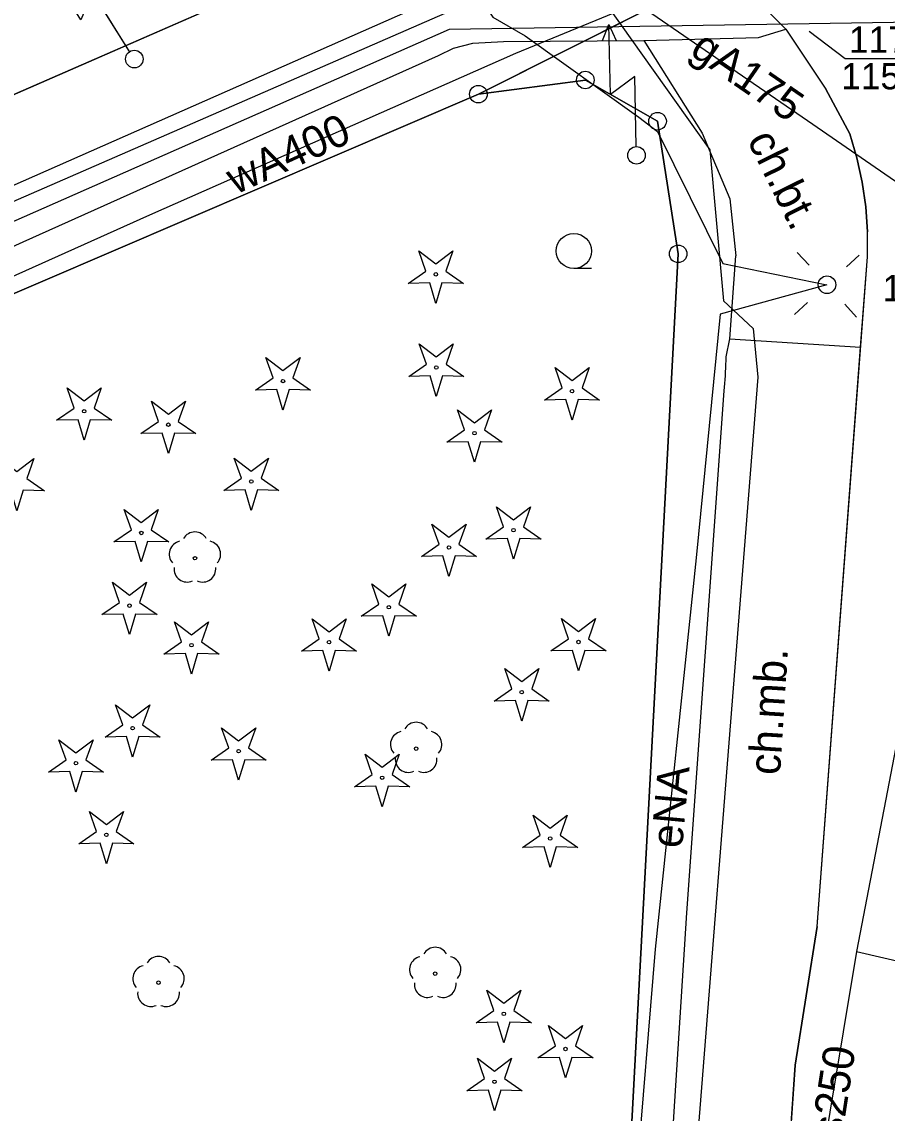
# Model space of a CAD drawing. Extents: x 6434771 to 6436222, y 5663454 to 5664782.
# Drawn here: x 6435116.33 to 6435140.97, y 5664130.66 to 5664161.75 of the extents above; entities that cross this region are included whole.
import ezdxf

# ---------------------------------------------------------------- set-up
doc = ezdxf.new("R2010")
doc.units = 0
for name, color, linetype in [('Warstwa 1', 7, 'Continuous'), ('Warstwa 10', 7, 'Continuous'), ('Warstwa 11', 7, 'Continuous'), ('Warstwa 12', 7, 'Continuous'), ('Warstwa 13', 7, 'Continuous'), ('Warstwa 14', 7, 'Continuous'), ('Warstwa 2', 7, 'Continuous'), ('Warstwa 4', 7, 'Continuous'), ('Warstwa 40', 7, 'Continuous'), ('Warstwa 6', 7, 'Continuous'), ('Warstwa 7', 7, 'Continuous'), ('Warstwa 8', 7, 'Continuous'), ('Warstwa 9', 7, 'Continuous')]:
    doc.layers.add(name, color=color, linetype=linetype)

msp = doc.modelspace()

# ---------------------------------------------------------------- linework, layer by layer
at = {"layer": 'Warstwa 1'}
for p, q in [((6435129.333, 5664159.69), (6435155.042, 5664172.61)), ((6435129.333, 5664159.69), (6435155.042, 5664172.61)), ((6435129.333, 5664159.69), (6435132.379, 5664160.093)), ((6435129.333, 5664159.69), (6435132.379, 5664160.093)), ((6435132.379, 5664160.093), (6435134.434, 5664158.918)), ((6435132.379, 5664160.093), (6435134.434, 5664158.918)), ((6435091.915, 5664143.622), (6435129.333, 5664159.69)), ((6435091.915, 5664143.622), (6435129.333, 5664159.69)), ((6435134.434, 5664158.918), (6435135.019, 5664155.141)), ((6435134.434, 5664158.918), (6435135.019, 5664155.141)), ((6435133.231, 5664121.51), (6435135.019, 5664155.141)), ((6435133.231, 5664121.51), (6435135.019, 5664155.141))]:
    msp.add_line(p, q, dxfattribs=at)
at = {"layer": 'Warstwa 10'}
for points in [[(6435127.336, 5664154.3), (6435127.838, 5664154.647), (6435127.636, 5664155.223), (6435128.121, 5664154.853), (6435128.606, 5664155.223), (6435128.404, 5664154.647), (6435128.906, 5664154.3), (6435128.296, 5664154.314), (6435128.121, 5664153.73), (6435127.946, 5664154.314)], [(6435127.349, 5664151.649), (6435127.851, 5664151.996), (6435127.649, 5664152.572), (6435128.134, 5664152.202), (6435128.619, 5664152.572), (6435128.417, 5664151.996), (6435128.919, 5664151.649), (6435128.309, 5664151.663), (6435128.134, 5664151.079), (6435127.959, 5664151.663)], [(6435122.984, 5664151.26), (6435123.486, 5664151.607), (6435123.284, 5664152.183), (6435123.769, 5664151.813), (6435124.254, 5664152.183), (6435124.052, 5664151.607), (6435124.554, 5664151.26), (6435123.944, 5664151.274), (6435123.769, 5664150.69), (6435123.594, 5664151.274)], [(6435131.215, 5664150.975), (6435131.717, 5664151.322), (6435131.515, 5664151.898), (6435132, 5664151.528), (6435132.485, 5664151.898), (6435132.283, 5664151.322), (6435132.785, 5664150.975), (6435132.175, 5664150.989), (6435132, 5664150.405), (6435131.825, 5664150.989)], [(6435117.323, 5664150.401), (6435117.825, 5664150.748), (6435117.623, 5664151.324), (6435118.108, 5664150.954), (6435118.593, 5664151.324), (6435118.391, 5664150.748), (6435118.893, 5664150.401), (6435118.283, 5664150.415), (6435118.108, 5664149.831), (6435117.933, 5664150.415)], [(6435119.721, 5664150.018), (6435120.223, 5664150.365), (6435120.021, 5664150.941), (6435120.506, 5664150.571), (6435120.991, 5664150.941), (6435120.789, 5664150.365), (6435121.291, 5664150.018), (6435120.681, 5664150.032), (6435120.506, 5664149.448), (6435120.331, 5664150.032)], [(6435128.435, 5664149.775), (6435128.937, 5664150.122), (6435128.735, 5664150.698), (6435129.22, 5664150.328), (6435129.705, 5664150.698), (6435129.503, 5664150.122), (6435130.005, 5664149.775), (6435129.395, 5664149.789), (6435129.22, 5664149.205), (6435129.045, 5664149.789)], [(6435115.408, 5664148.39), (6435115.91, 5664148.737), (6435115.708, 5664149.313), (6435116.193, 5664148.943), (6435116.678, 5664149.313), (6435116.476, 5664148.737), (6435116.978, 5664148.39), (6435116.368, 5664148.404), (6435116.193, 5664147.82), (6435116.018, 5664148.404)], [(6435122.082, 5664148.399), (6435122.584, 5664148.746), (6435122.382, 5664149.322), (6435122.867, 5664148.952), (6435123.352, 5664149.322), (6435123.15, 5664148.746), (6435123.652, 5664148.399), (6435123.042, 5664148.413), (6435122.867, 5664147.829), (6435122.692, 5664148.413)], [(6435118.95, 5664146.934), (6435119.452, 5664147.281), (6435119.25, 5664147.857), (6435119.735, 5664147.487), (6435120.22, 5664147.857), (6435120.018, 5664147.281), (6435120.52, 5664146.934), (6435119.91, 5664146.948), (6435119.735, 5664146.364), (6435119.56, 5664146.948)], [(6435129.548, 5664147.012), (6435130.05, 5664147.359), (6435129.848, 5664147.935), (6435130.333, 5664147.565), (6435130.818, 5664147.935), (6435130.616, 5664147.359), (6435131.118, 5664147.012), (6435130.508, 5664147.026), (6435130.333, 5664146.442), (6435130.158, 5664147.026)], [(6435127.71, 5664146.519), (6435128.212, 5664146.866), (6435128.01, 5664147.442), (6435128.495, 5664147.072), (6435128.98, 5664147.442), (6435128.778, 5664146.866), (6435129.28, 5664146.519), (6435128.67, 5664146.533), (6435128.495, 5664145.949), (6435128.32, 5664146.533)], [(6435118.613, 5664144.862), (6435119.115, 5664145.209), (6435118.913, 5664145.785), (6435119.398, 5664145.415), (6435119.883, 5664145.785), (6435119.681, 5664145.209), (6435120.183, 5664144.862), (6435119.573, 5664144.876), (6435119.398, 5664144.292), (6435119.223, 5664144.876)], [(6435125.998, 5664144.817), (6435126.5, 5664145.164), (6435126.298, 5664145.74), (6435126.783, 5664145.37), (6435127.268, 5664145.74), (6435127.066, 5664145.164), (6435127.568, 5664144.817), (6435126.958, 5664144.831), (6435126.783, 5664144.247), (6435126.608, 5664144.831)], [(6435120.379, 5664143.736), (6435120.881, 5664144.083), (6435120.679, 5664144.659), (6435121.164, 5664144.289), (6435121.649, 5664144.659), (6435121.447, 5664144.083), (6435121.949, 5664143.736), (6435121.339, 5664143.75), (6435121.164, 5664143.166), (6435120.989, 5664143.75)], [(6435124.296, 5664143.821), (6435124.798, 5664144.168), (6435124.596, 5664144.744), (6435125.081, 5664144.374), (6435125.566, 5664144.744), (6435125.364, 5664144.168), (6435125.866, 5664143.821), (6435125.256, 5664143.835), (6435125.081, 5664143.251), (6435124.906, 5664143.835)], [(6435131.399, 5664143.829), (6435131.901, 5664144.176), (6435131.699, 5664144.752), (6435132.184, 5664144.382), (6435132.669, 5664144.752), (6435132.467, 5664144.176), (6435132.969, 5664143.829), (6435132.359, 5664143.843), (6435132.184, 5664143.259), (6435132.009, 5664143.843)], [(6435129.782, 5664142.399), (6435130.284, 5664142.746), (6435130.082, 5664143.322), (6435130.567, 5664142.952), (6435131.052, 5664143.322), (6435130.85, 5664142.746), (6435131.352, 5664142.399), (6435130.742, 5664142.413), (6435130.567, 5664141.829), (6435130.392, 5664142.413)], [(6435118.704, 5664141.371), (6435119.206, 5664141.718), (6435119.004, 5664142.294), (6435119.489, 5664141.924), (6435119.974, 5664142.294), (6435119.772, 5664141.718), (6435120.274, 5664141.371), (6435119.664, 5664141.385), (6435119.489, 5664140.801), (6435119.314, 5664141.385)], [(6435121.722, 5664140.715), (6435122.224, 5664141.062), (6435122.022, 5664141.638), (6435122.507, 5664141.268), (6435122.992, 5664141.638), (6435122.79, 5664141.062), (6435123.292, 5664140.715), (6435122.682, 5664140.729), (6435122.507, 5664140.145), (6435122.332, 5664140.729)], [(6435117.09, 5664140.374), (6435117.592, 5664140.721), (6435117.39, 5664141.297), (6435117.875, 5664140.927), (6435118.36, 5664141.297), (6435118.158, 5664140.721), (6435118.66, 5664140.374), (6435118.05, 5664140.388), (6435117.875, 5664139.804), (6435117.7, 5664140.388)], [(6435125.806, 5664139.959), (6435126.308, 5664140.306), (6435126.106, 5664140.882), (6435126.591, 5664140.512), (6435127.076, 5664140.882), (6435126.874, 5664140.306), (6435127.376, 5664139.959), (6435126.766, 5664139.973), (6435126.591, 5664139.389), (6435126.416, 5664139.973)], [(6435117.956, 5664138.332), (6435118.458, 5664138.679), (6435118.256, 5664139.255), (6435118.741, 5664138.885), (6435119.226, 5664139.255), (6435119.024, 5664138.679), (6435119.526, 5664138.332), (6435118.916, 5664138.346), (6435118.741, 5664137.762), (6435118.566, 5664138.346)], [(6435130.591, 5664138.229), (6435131.093, 5664138.576), (6435130.891, 5664139.152), (6435131.376, 5664138.782), (6435131.861, 5664139.152), (6435131.659, 5664138.576), (6435132.161, 5664138.229), (6435131.551, 5664138.243), (6435131.376, 5664137.659), (6435131.201, 5664138.243)], [(6435129.271, 5664133.235), (6435129.773, 5664133.582), (6435129.571, 5664134.158), (6435130.056, 5664133.788), (6435130.541, 5664134.158), (6435130.339, 5664133.582), (6435130.841, 5664133.235), (6435130.231, 5664133.249), (6435130.056, 5664132.665), (6435129.881, 5664133.249)], [(6435131.029, 5664132.233), (6435131.531, 5664132.58), (6435131.329, 5664133.156), (6435131.814, 5664132.786), (6435132.299, 5664133.156), (6435132.097, 5664132.58), (6435132.599, 5664132.233), (6435131.989, 5664132.247), (6435131.814, 5664131.663), (6435131.639, 5664132.247)], [(6435129.007, 5664131.298), (6435129.509, 5664131.645), (6435129.307, 5664132.221), (6435129.792, 5664131.851), (6435130.277, 5664132.221), (6435130.075, 5664131.645), (6435130.577, 5664131.298), (6435129.967, 5664131.312), (6435129.792, 5664130.728), (6435129.617, 5664131.312)]]:
    msp.add_lwpolyline(points, close=True, dxfattribs=at)
for centre, radius in [((6435132.379, 5664160.093), 0.25), ((6435129.333, 5664159.69), 0.25), ((6435134.434, 5664158.918), 0.25), ((6435135.019, 5664155.141), 0.25), ((6435128.121, 5664154.555), 0.05), ((6435128.134, 5664151.904), 0.05), ((6435123.769, 5664151.515), 0.05), ((6435132, 5664151.23), 0.05), ((6435118.108, 5664150.656), 0.05), ((6435120.506, 5664150.273), 0.05), ((6435129.22, 5664150.03), 0.05), ((6435122.867, 5664148.654), 0.05), ((6435119.735, 5664147.189), 0.05), ((6435130.333, 5664147.267), 0.05), ((6435128.495, 5664146.774), 0.05), ((6435119.398, 5664145.117), 0.05), ((6435126.783, 5664145.072), 0.05), ((6435121.164, 5664143.991), 0.05), ((6435125.081, 5664144.076), 0.05), ((6435132.184, 5664144.084), 0.05), ((6435130.567, 5664142.654), 0.05), ((6435119.489, 5664141.626), 0.05), ((6435122.507, 5664140.97), 0.05), ((6435117.875, 5664140.629), 0.05), ((6435126.591, 5664140.214), 0.05), ((6435118.741, 5664138.587), 0.05), ((6435131.376, 5664138.484), 0.05), ((6435130.056, 5664133.49), 0.05), ((6435131.814, 5664132.488), 0.05), ((6435129.792, 5664131.553), 0.05)]:
    msp.add_circle(centre, radius, dxfattribs=at)
at = {"layer": 'Warstwa 11'}
for centre in [(6435121.262, 5664146.468), (6435127.559, 5664141.045), (6435120.226, 5664134.375), (6435128.104, 5664134.633)]:
    msp.add_circle(centre, 0.05, dxfattribs=at)
for centre, start, end in [((6435121.262, 5664146.843), 30.1471, 149.8529), ((6435120.905, 5664146.584), 102.1471, 221.8529), ((6435121.619, 5664146.584), 318.1471, 77.8529), ((6435121.042, 5664146.165), 174.1471, 293.8529), ((6435121.482, 5664146.165), 246.1471, 5.8529), ((6435127.559, 5664141.42), 30.1471, 149.8529), ((6435127.202, 5664141.161), 102.1471, 221.8529), ((6435127.916, 5664141.161), 318.1471, 77.8529), ((6435127.339, 5664140.742), 174.1471, 293.8529), ((6435127.779, 5664140.742), 246.1471, 5.8529), ((6435128.104, 5664135.008), 30.1471, 149.8529), ((6435120.226, 5664134.75), 30.1471, 149.8529), ((6435127.747, 5664134.749), 102.1471, 221.8529), ((6435128.461, 5664134.749), 318.1471, 77.8529), ((6435119.869, 5664134.491), 102.1471, 221.8529), ((6435120.583, 5664134.491), 318.1471, 77.8529), ((6435120.006, 5664134.072), 174.1471, 293.8529), ((6435120.446, 5664134.072), 246.1471, 5.8529), ((6435127.884, 5664134.33), 174.1471, 293.8529), ((6435128.324, 5664134.33), 246.1471, 5.8529)]:
    msp.add_arc(centre, 0.375, start, end, dxfattribs=at)
at = {"layer": 'Warstwa 12'}
for points in [[(6434951.727, 5664198.024), (6434957.926, 5664129.983), (6434961.97, 5664130.264), (6434970.187, 5664130.835), (6434974.947, 5664124.947), (6434990.17, 5664131.703), (6434990.854, 5664132.005), (6434994.237, 5664123.143), (6434999.18, 5664110.172), (6435001.706, 5664111.412), (6435036.932, 5664126.527), (6435044.825, 5664129.971), (6435047.01, 5664125.415), (6435062.997, 5664132.462), (6435089.634, 5664144.4), (6435128.506, 5664161.54), (6435147.181, 5664161.834), (6435151.583, 5664162.011), (6435155.497, 5664165.634), (6435159.038, 5664169.791), (6435160.945, 5664172.028), (6435199.14, 5664188.028), (6435202.43, 5664190.468), (6435212.86, 5664194.862)], [(6435121.218, 5664178.519), (6435122.759, 5664175.927), (6435126.57, 5664167.586), (6435128.099, 5664164.377), (6435129.744, 5664161.881), (6435130.665, 5664161.348), (6435133.898, 5664159.037), (6435134.436, 5664158.622), (6435136.288, 5664154.861), (6435139.257, 5664154.26), (6435136.216, 5664153.426), (6435135.535, 5664146.48), (6435134.368, 5664135.327), (6435133.827, 5664128.759), (6435132.688, 5664115.321), (6435132.405, 5664111.97), (6435130.128, 5664096.715), (6435129.982, 5664093.618), (6435128.904, 5664084.701), (6435127.994, 5664078.081)], [(6435125.3, 5664178.45), (6435126.622, 5664175.563), (6435132.165, 5664163.633), (6435132.722, 5664163.065), (6435138.7, 5664158.935), (6435143.406, 5664155.693)], [(6434936.081, 5664076.075), (6434938.294, 5664076.652), (6434941.38, 5664077.094), (6434947.719, 5664077.018), (6434951.669, 5664079.951), (6434959.104, 5664087.393), (6434960.529, 5664088.802), (6434978.114, 5664096.144), (6435000.212, 5664105.552), (6435007.807, 5664108.78), (6435021.603, 5664114.967), (6435036.319, 5664121.568), (6435036.619, 5664122.294), (6435038.943, 5664123.328), (6435040.42, 5664123.248), (6435044.301, 5664124.922), (6435057.504, 5664130.866), (6435071.28, 5664136.895), (6435085.388, 5664143.189), (6435100.381, 5664149.789), (6435128.757, 5664162.157), (6435149.015, 5664170.962)], [(6434936.081, 5664076.075), (6434938.294, 5664076.652), (6434941.38, 5664077.094), (6434947.719, 5664077.018), (6434951.669, 5664079.951), (6434959.104, 5664087.393), (6434960.529, 5664088.802), (6434978.114, 5664096.144), (6435000.212, 5664105.552), (6435007.807, 5664108.78), (6435021.603, 5664114.967), (6435036.319, 5664121.568), (6435036.619, 5664122.294), (6435038.943, 5664123.328), (6435040.42, 5664123.248), (6435044.301, 5664124.922), (6435057.504, 5664130.866), (6435071.28, 5664136.895), (6435085.388, 5664143.189), (6435100.381, 5664149.789), (6435128.757, 5664162.157), (6435149.015, 5664170.962)], [(6434931.456, 5664077.37), (6434954.78, 5664086.638), (6434957.353, 5664087.647), (6434959.032, 5664085.102), (6434966.866, 5664088.427), (6434975.322, 5664092.095), (6434984.428, 5664095.983), (6434996.336, 5664101.111), (6435007.701, 5664106.084), (6435011.014, 5664107.469), (6435017.551, 5664110.439), (6435025.379, 5664113.953), (6435030.974, 5664116.471), (6435041.987, 5664121.423), (6435048.535, 5664124.254), (6435053.707, 5664126.575), (6435063.265, 5664130.931), (6435071.262, 5664134.404), (6435081.48, 5664138.974), (6435093.486, 5664144.338), (6435107.159, 5664150.493), (6435119.979, 5664156.256), (6435130.397, 5664160.861), (6435141.9, 5664165.595)], [(6435038.7, 5664124.52), (6435039.25, 5664124.79), (6435041.66, 5664124.24), (6435127.35, 5664162.06), (6435132.74, 5664162.59), (6435135.92, 5664158.1), (6435136.31, 5664153.8), (6435137.16, 5664153.01), (6435137.29, 5664151.63), (6435133.938, 5664109.354), (6435133.938, 5664109.367), (6435156.34, 5664098.61)]]:
    msp.add_lwpolyline(points, dxfattribs=at)
at = {"layer": 'Warstwa 14'}
msp.add_lwpolyline([(6435138.752, 5664161.485), (6435139.771, 5664160.708), (6435142.302, 5664160.708)], dxfattribs=at)
at = {"layer": 'Warstwa 2'}
msp.add_circle((6435139.257, 5664154.26), 0.25, dxfattribs=at)
at = {"layer": 'Warstwa 4'}
for points in [[(6435138.75, 5664154.813), (6435138.412, 5664155.181)], [(6435139.81, 5664154.767), (6435140.178, 5664155.105)], [(6435138.704, 5664153.753), (6435138.336, 5664153.415)], [(6435139.764, 5664153.707), (6435140.102, 5664153.339)]]:
    msp.add_lwpolyline(points, dxfattribs=at)
at = {"layer": 'Warstwa 40'}
for p, q in [((6435119.403, 5664160.901), (6435118.346, 5664162.599)), ((6435133.829, 5664158.196), (6435133.783, 5664160.195))]:
    msp.add_line(p, q, dxfattribs=at)
for points in [[(6435119.403, 5664160.901), (6435118.346, 5664162.599), (6435118.016, 5664161.805), (6435116.959, 5664163.503)], [(6435132.863, 5664161.214), (6435133.048, 5664161.679), (6435133.254, 5664161.223)], [(6435133.829, 5664158.196), (6435133.783, 5664160.195), (6435133.094, 5664159.679), (6435133.048, 5664161.679)]]:
    msp.add_lwpolyline(points, dxfattribs=at)
for centre in [(6435119.535, 5664160.689), (6435133.835, 5664157.946)]:
    msp.add_circle(centre, 0.25, dxfattribs=at)
at = {"layer": 'Warstwa 6'}
msp.add_line((6435132.55, 5664154.72), (6435132.05, 5664154.72), dxfattribs=at)
for points in [[(6434956.877, 5664081.353), (6434957.472, 5664084.246), (6434975.929, 5664092.123), (6435013.331, 5664108.431), (6435051.916, 5664125.895), (6435091.915, 5664143.622), (6435129.333, 5664159.69), (6435155.042, 5664172.61)], [(6435126.78, 5664164.35), (6435128.66, 5664164.96), (6435130.45, 5664165.17), (6435132.2, 5664165.01), (6435134.03, 5664164.41), (6435135.88, 5664163.41), (6435137.23, 5664162.41), (6435138.09, 5664161.54), (6435139.22, 5664159.83)], [(6434959.232, 5664090.835), (6434963.271, 5664092.356), (6434979.248, 5664099.403), (6434995.13, 5664106.34), (6435029.21, 5664121.35), (6435046.79, 5664128.97), (6435052.86, 5664131.49), (6435060.47, 5664135.06), (6435071.98, 5664140.25), (6435089.37, 5664147.9), (6435102.53, 5664153.69), (6435114.86, 5664159.14), (6435126.78, 5664164.35)], [(6435140.408, 5664155.056), (6435140.409, 5664155.768), (6435140.359, 5664156.478), (6435140.258, 5664157.183), (6435140.107, 5664157.878), (6435139.907, 5664158.561), (6435139.22, 5664159.83)], [(6435138.977, 5664135.972), (6435140.408, 5664155.056)], [(6435138.977, 5664135.972), (6435138.355, 5664132.021), (6435137.776, 5664123.723), (6435137.472, 5664120.601), (6435137.436, 5664119.101), (6435136.852, 5664111.383), (6435136.256, 5664102.632), (6435135.62, 5664094.204), (6435135.227, 5664088.424), (6435134.997, 5664086.47), (6435134.95, 5664084.346), (6435134.779, 5664083.176), (6435134.31, 5664080.795)]]:
    msp.add_lwpolyline(points, dxfattribs=at)
for points in [[(6435129.873, 5664079.629), (6435119.373, 5664060.725), (6435099.605, 5664026.362), (6435097.753, 5664027.064), (6435088.902, 5664010.531), (6435070.884, 5664005.038), (6435120.043, 5663983.972), (6435155.51, 5664047.027), (6435155.004, 5664047.313), (6435158.518, 5664053.401), (6435174.552, 5664081.758), (6435178.047, 5664087.926), (6435171.553, 5664091.735), (6435147.074, 5664105.982), (6435151.062, 5664159.407), (6435151.966, 5664163.866), (6435155.042, 5664172.61), (6435129.333, 5664159.69), (6435132.379, 5664160.093), (6435134.434, 5664158.918), (6435135.019, 5664155.141), (6435133.231, 5664121.51)], [(6435070.884, 5664005.038), (6435088.902, 5664010.531), (6435097.753, 5664027.064), (6435099.605, 5664026.362), (6435119.373, 5664060.725), (6435129.873, 5664079.629), (6435133.231, 5664121.51), (6435135.019, 5664155.141), (6435134.434, 5664158.918), (6435132.379, 5664160.093), (6435129.333, 5664159.69), (6435091.915, 5664143.622), (6435051.916, 5664125.895), (6435013.331, 5664108.431), (6434975.929, 5664092.123), (6434957.472, 5664084.246), (6434956.877, 5664081.353), (6434957.736, 5664068.872), (6435011.285, 5664038.642)]]:
    msp.add_lwpolyline(points, close=True, dxfattribs=at)
msp.add_circle((6435132.05, 5664155.22), 0.5, dxfattribs=at)
at = {"layer": 'Warstwa 7'}
for points in [[(6435139.475, 5664180.991), (6435141.209, 5664171.847), (6435143.385, 5664161.724), (6435144.115, 5664156.496), (6435141.994, 5664145.127), (6435140.097, 5664135.266)], [(6435140.097, 5664135.266), (6435145.463, 5664134.018), (6435150.494, 5664132.779), (6435186.981, 5664150.112), (6435199.143, 5664144.951), (6435206.179, 5664142.123), (6435206.676, 5664141.997), (6435206.902, 5664141.9), (6435221.511, 5664168.156), (6435221.865, 5664168.471)], [(6435140.097, 5664135.266), (6435138.962, 5664128.4), (6435137.7, 5664121.734), (6435137.187, 5664119.009), (6435136.228, 5664113.923), (6435133.646, 5664099.572), (6435133.042, 5664096.656), (6435133.422, 5664092.303), (6435134.572, 5664079.855), (6435134.956, 5664075.691)]]:
    msp.add_lwpolyline(points, dxfattribs=at)
at = {"layer": 'Warstwa 8'}
for p, q in [((6435114.86, 5664159.14), (6435124.873, 5664163.516)), ((6435137.23, 5664162.41), (6435138.09, 5664161.54)), ((6435138.09, 5664161.54), (6435139.22, 5664159.83)), ((6435139.22, 5664159.83), (6435139.907, 5664158.561)), ((6435139.907, 5664158.561), (6435140.107, 5664157.878)), ((6435140.107, 5664157.878), (6435140.258, 5664157.183)), ((6435140.258, 5664157.183), (6435140.359, 5664156.478)), ((6435140.359, 5664156.478), (6435140.409, 5664155.768)), ((6435140.408, 5664155.056), (6435140.409, 5664155.768)), ((6435140.215, 5664152.484), (6435140.408, 5664155.056)), ((6435138.977, 5664135.972), (6435140.215, 5664152.484)), ((6435138.355, 5664132.021), (6435138.977, 5664135.972)), ((6435137.776, 5664123.723), (6435138.355, 5664132.021))]:
    msp.add_line(p, q, dxfattribs=at)
at = {"layer": 'Warstwa 9'}
for p, q in [((6435114.86, 5664159.14), (6435124.873, 5664163.516)), ((6435137.23, 5664162.41), (6435138.09, 5664161.54)), ((6435137.31, 5664161.3), (6435138.09, 5664161.54)), ((6435137.31, 5664161.3), (6435138.09, 5664161.54)), ((6435138.09, 5664161.54), (6435139.22, 5664159.83)), ((6435128.62, 5664161), (6435129.17, 5664161.14)), ((6435129.17, 5664161.14), (6435130.05, 5664161.19)), ((6435130.05, 5664161.19), (6435134.04, 5664161.22)), ((6435134.04, 5664161.22), (6435137.31, 5664161.3)), ((6435134.04, 5664161.22), (6435137.31, 5664161.3)), ((6435134.04, 5664161.22), (6435135.7, 5664158.583)), ((6435128.2, 5664160.79), (6435128.62, 5664161)), ((6435116.37, 5664155.48), (6435128.2, 5664160.79)), ((6435139.22, 5664159.83), (6435139.907, 5664158.561)), ((6435135.7, 5664158.583), (6435136.488, 5664156.703)), ((6435139.907, 5664158.561), (6435140.107, 5664157.878)), ((6435140.107, 5664157.878), (6435140.258, 5664157.183)), ((6435140.258, 5664157.183), (6435140.359, 5664156.478)), ((6435136.488, 5664156.703), (6435136.658, 5664155.081)), ((6435140.359, 5664156.478), (6435140.409, 5664155.768)), ((6435140.408, 5664155.056), (6435140.409, 5664155.768)), ((6435099.91, 5664148.15), (6435116.37, 5664155.48)), ((6435136.489, 5664152.723), (6435136.658, 5664155.081)), ((6435140.215, 5664152.484), (6435140.408, 5664155.056)), ((6435136.391, 5664152.207), (6435136.489, 5664152.723)), ((6435136.489, 5664152.723), (6435140.215, 5664152.484)), ((6435136.489, 5664152.723), (6435140.215, 5664152.484)), ((6435138.977, 5664135.972), (6435140.215, 5664152.484)), ((6435136.387, 5664152.099), (6435136.391, 5664152.207)), ((6435136.371, 5664151.775), (6435136.377, 5664151.883)), ((6435136.377, 5664151.883), (6435136.382, 5664151.991)), ((6435136.382, 5664151.991), (6435136.387, 5664152.099)), ((6435136.349, 5664151.451), (6435136.357, 5664151.559)), ((6435136.357, 5664151.559), (6435136.364, 5664151.667)), ((6435136.364, 5664151.667), (6435136.371, 5664151.775)), ((6435135.271, 5664136.367), (6435136.331, 5664151.235)), ((6435136.331, 5664151.235), (6435136.34, 5664151.343)), ((6435136.34, 5664151.343), (6435136.349, 5664151.451)), ((6435134.21, 5664119.758), (6435135.271, 5664136.367)), ((6435138.355, 5664132.021), (6435138.977, 5664135.972)), ((6435137.776, 5664123.723), (6435138.355, 5664132.021))]:
    msp.add_line(p, q, dxfattribs=at)

# ---------------------------------------------------------------- texts
at = {"layer": 'Warstwa 13'}
for s, rotation, p in [('gA175', 325.4572, (6435135.316, 5664160.837)), ('wA400', 24.5398, (6435122.421, 5664156.821)), ('eNA', 84.7233, (6435135.131, 5664138.187))]:
    msp.add_text(s, height=0.9, rotation=rotation, dxfattribs=at).set_placement(p)
at = {"layer": 'Warstwa 14'}
for s, p in [('115.38', (6435139.664, 5664159.827)), ('113.52', (6435140.839, 5664153.79))]:
    msp.add_text(s, height=0.75, dxfattribs=at).set_placement(p)
at = {"layer": 'Warstwa 6'}
msp.add_text('117.10', height=0.75, dxfattribs=at).set_placement((6435139.883, 5664160.868))
at = {"layer": 'Warstwa 7'}
msp.add_text('ks250', height=0.9, rotation=81.3027, dxfattribs=at).set_placement((6435139.589, 5664129.327))
at = {"layer": 'Warstwa 9'}
for s, rotation, p in [('ch.bt.', 296.2478, (6435136.972, 5664158.388)), ('ch.mb.', 86.4078, (6435137.92, 5664140.276))]:
    msp.add_text(s, height=0.9, rotation=rotation, dxfattribs=at).set_placement(p)

doc.saveas('drawing.dxf')
